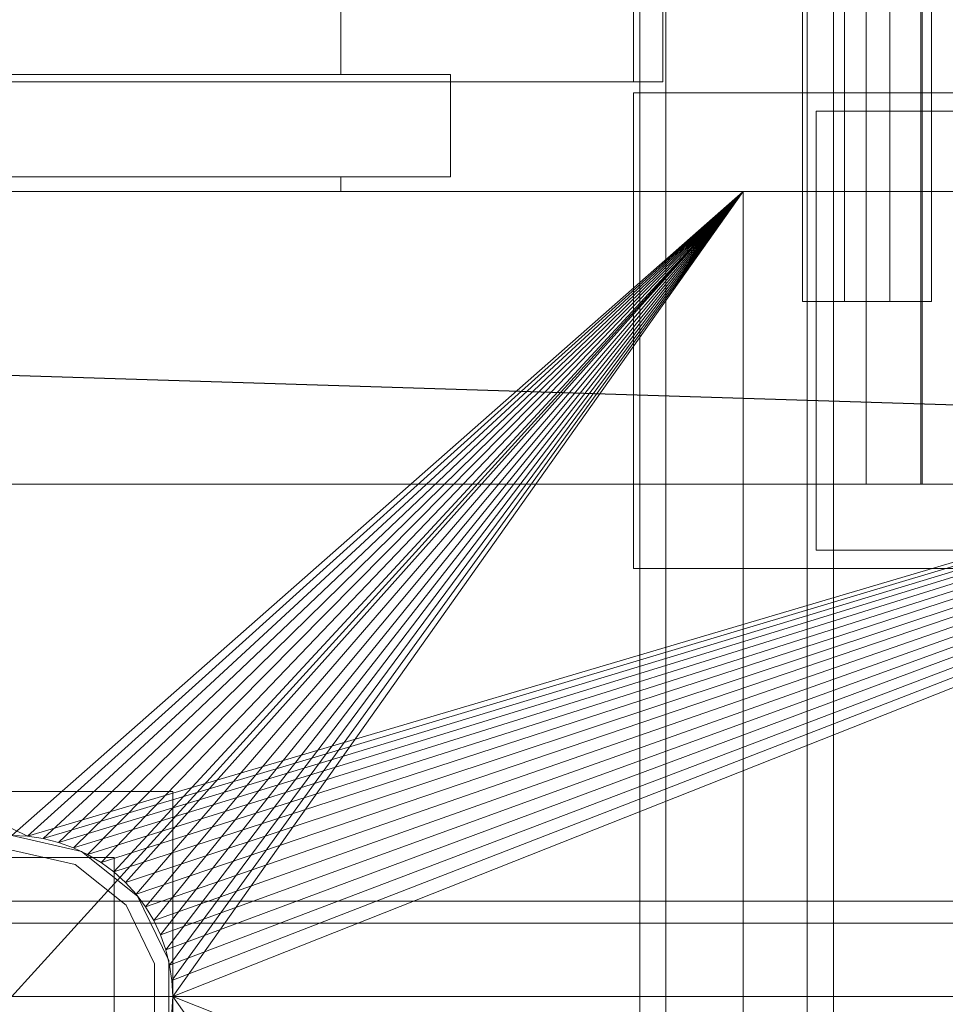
# Model space of a CAD drawing. Header units: millimetres. Extents: x -3490 to 61924, y -72580 to 6847.
# Tile 565 of 656: x 24051 to 24178, y -18321 to -18186. Entities that reach past the tile are written whole.
import ezdxf

# ---------------------------------------------------------------- set-up
doc = ezdxf.new("R2010")
doc.units = ezdxf.units.MM
for name, color, linetype, lineweight in [('superior_briquetadora', 7, 'Continuous', 0), ('superior_C02', 7, 'Continuous', 0), ('superior_C05', 7, 'Continuous', 0)]:
    doc.layers.add(name, color=color, linetype=linetype, lineweight=lineweight)

msp = doc.modelspace()

# ---------------------------------------------------------------- linework, layer by layer
at = {"layer": 'superior_briquetadora'}
for p, q in [((24135.067, -17805), (24135.067, -18195)), ((24139.067, -17805), (24139.067, -18195)), ((24095.067, -17816), (24095.067, -18194)), ((24110.067, -18194), (24030.067, -18194)), ((24054.48, -18194), (24047.543, -18194)), ((24064.504, -18194), (24054.48, -18194)), ((24075.631, -18194), (24064.504, -18194)), ((24085.655, -18194), (24075.631, -18194)), ((24092.592, -18194), (24085.655, -18194)), ((24095.067, -18194), (24092.592, -18194)), ((24110.067, -18208), (24110.067, -18194)), ((24045.067, -18195), (24135.067, -18195)), ((24139.067, -18195), (24049.067, -18195)), ((24135.067, -18195), (24139.067, -18195)), ((24110.067, -18208), (24030.067, -18208)), ((24047.543, -18208), (24054.48, -18208)), ((24054.48, -18208), (24064.504, -18208)), ((24064.504, -18208), (24075.631, -18208)), ((24075.631, -18208), (24085.655, -18208)), ((24085.655, -18208), (24092.592, -18208)), ((24092.592, -18208), (24095.067, -18208)), ((24095.067, -18208), (24095.067, -18210)), ((23750.067, -18210), (24150.067, -18210)), ((23870.067, -18210), (24150.067, -18210)), ((23870.067, -18210), (24350.067, -18210)), ((24052.224, -18298.106), (23870.067, -18210)), ((23870.067, -18210), (25830.067, -18210)), ((23900.067, -18210), (24150.067, -18210)), ((24150.067, -18210), (23929.237, -18210)), ((23950.067, -18210), (24150.067, -18210)), ((23950.067, -18430), (24150.067, -18210)), ((24230.067, -18210), (23954.067, -18210)), ((24243.401, -18210), (23954.067, -18210)), ((24047.543, -18210), (24054.48, -18210)), ((24050.067, -18298), (24150.067, -18210)), ((24052.224, -18298.106), (24350.067, -18210)), ((24052.224, -18298.106), (24150.067, -18210)), ((24054.359, -18298.423), (24350.067, -18210)), ((24054.359, -18298.423), (24150.067, -18210)), ((24054.48, -18210), (24064.504, -18210)), ((24350.067, -18210), (24056.454, -18298.947)), ((24056.454, -18298.947), (24150.067, -18210)), ((24350.067, -18210), (24058.487, -18299.675)), ((24058.487, -18299.675), (24150.067, -18210)), ((24350.067, -18210), (24060.438, -18300.598)), ((24060.438, -18300.598), (24150.067, -18210)), ((24350.067, -18210), (24062.29, -18301.708)), ((24062.29, -18301.708), (24150.067, -18210)), ((24350.067, -18210), (24064.024, -18302.994)), ((24064.024, -18302.994), (24150.067, -18210)), ((24064.504, -18210), (24075.631, -18210)), ((24350.067, -18210), (24065.624, -18304.444)), ((24065.624, -18304.444), (24150.067, -18210)), ((24350.067, -18210), (24067.074, -18306.043)), ((24067.074, -18306.043), (24150.067, -18210)), ((24350.067, -18210), (24068.36, -18307.777)), ((24068.36, -18307.777), (24150.067, -18210)), ((24350.067, -18210), (24069.47, -18309.629)), ((24069.47, -18309.629), (24150.067, -18210)), ((24350.067, -18210), (24070.393, -18311.581)), ((24070.393, -18311.581), (24150.067, -18210)), ((24350.067, -18210), (24071.12, -18313.614)), ((24071.12, -18313.614), (24150.067, -18210)), ((24350.067, -18210), (24071.645, -18315.708)), ((24071.645, -18315.708), (24150.067, -18210)), ((24350.067, -18210), (24071.962, -18317.844)), ((24071.962, -18317.844), (24150.067, -18210)), ((24350.067, -18210), (24072.067, -18320)), ((24150.067, -18210), (24072.067, -18320)), ((24075.631, -18210), (24085.655, -18210)), ((24085.655, -18210), (24092.592, -18210)), ((24092.592, -18210), (24095.067, -18210)), ((24150.067, -18430), (24150.067, -18210)), ((24150.067, -18210), (24230.067, -18210)), ((24350.067, -18210), (24150.067, -18210)), ((24150.067, -18320), (24150.067, -18210)), ((24072.067, -18292), (24028.067, -18292)), ((24072.067, -18348), (24072.067, -18292)), ((24059.613, -18300.179), (24050.067, -18298)), ((24050.067, -18298), (24052.224, -18298.106)), ((24052.224, -18298.106), (24054.359, -18298.423)), ((24054.359, -18298.423), (24056.454, -18298.947)), ((24056.454, -18298.947), (24058.487, -18299.675)), ((24058.487, -18299.675), (24060.438, -18300.598)), ((24064.067, -18301), (24036.067, -18301)), ((24058.745, -18301.981), (24050.067, -18300)), ((24067.268, -18306.283), (24059.613, -18300.179)), ((24060.438, -18300.598), (24062.29, -18301.708)), ((24064.067, -18339), (24064.067, -18301)), ((24065.704, -18307.53), (24058.745, -18301.981)), ((24062.29, -18301.708), (24064.024, -18302.994)), ((24064.024, -18302.994), (24065.624, -18304.444)), ((24065.624, -18304.444), (24067.074, -18306.043)), ((24067.074, -18306.043), (24068.36, -18307.777)), ((24071.516, -18315.105), (24067.268, -18306.283)), ((24069.566, -18315.55), (24065.704, -18307.53)), ((24068.36, -18307.777), (24069.47, -18309.629)), ((24069.47, -18309.629), (24070.393, -18311.581)), ((24070.393, -18311.581), (24071.12, -18313.614)), ((24071.12, -18313.614), (24071.645, -18315.708)), ((24069.566, -18324.45), (24069.566, -18315.55)), ((24071.516, -18324.895), (24071.516, -18315.105)), ((24071.645, -18315.708), (24071.962, -18317.844)), ((24071.962, -18317.844), (24072.067, -18320)), ((23750.067, -18320), (25950.067, -18320)), ((24072.067, -18320), (24071.962, -18322.156)), ((24072.067, -18320), (24350.067, -18430)), ((24072.067, -18320), (24150.067, -18430)), ((24150.067, -18320), (25800.067, -18320)), ((24150.067, -18320), (25950.067, -18320))]:
    msp.add_line(p, q, dxfattribs=at)
at = {"layer": 'superior_C02'}
for p, q in [((24135.917, -17550), (24135.917, -18450)), ((24139.494, -18450), (24139.494, -17550)), ((24158.826, -18450), (24158.826, -17550)), ((24162.403, -17550), (24162.403, -18450)), ((24166.894, -17750), (24166.894, -18250)), ((24174.346, -18250), (24174.346, -17750)), ((24174.531, -18250), (24174.531, -17750)), ((24158.187, -17775), (24158.187, -18225)), ((24163.914, -18225), (24163.914, -17775)), ((24170.109, -18225), (24170.109, -17775)), ((24175.836, -17775), (24175.836, -18225)), ((24158.187, -18225), (24163.914, -18225)), ((24158.187, -18225), (24170.109, -18225)), ((24175.836, -18225), (24163.914, -18225)), ((24175.836, -18225), (24170.109, -18225)), ((24524.933, -18250), (23830.921, -18228.298)), ((23832.7, -18228.298), (24526.711, -18250)), ((24634.01, -18250), (15575.415, -18250)), ((15576.913, -18250), (24635.508, -18250)), ((24166.894, -18250), (24174.531, -18250)), ((24166.894, -18250), (24174.346, -18250)), ((24181.982, -18250), (24174.346, -18250)), ((24181.982, -18250), (24174.531, -18250)), ((24379.243, -18307), (23959.241, -18307)), ((23974.144, -18307), (24394.146, -18307)), ((23959.241, -18310), (24379.243, -18310)), ((23974.144, -18310), (24394.146, -18310)), ((24395.04, -18310), (23975.038, -18310))]:
    msp.add_line(p, q, dxfattribs=at)
at = {"layer": 'superior_C05'}
for p, q in [((24135.067, -18196.5), (24135.067, -18261.5)), ((24135.067, -18196.5), (24365.067, -18196.5)), ((24160.067, -18199), (24160.067, -18259)), ((24160.067, -18199), (24340.067, -18199)), ((24160.067, -18259), (24340.067, -18259)), ((24135.067, -18261.5), (24365.067, -18261.5))]:
    msp.add_line(p, q, dxfattribs=at)

doc.saveas('drawing.dxf')
